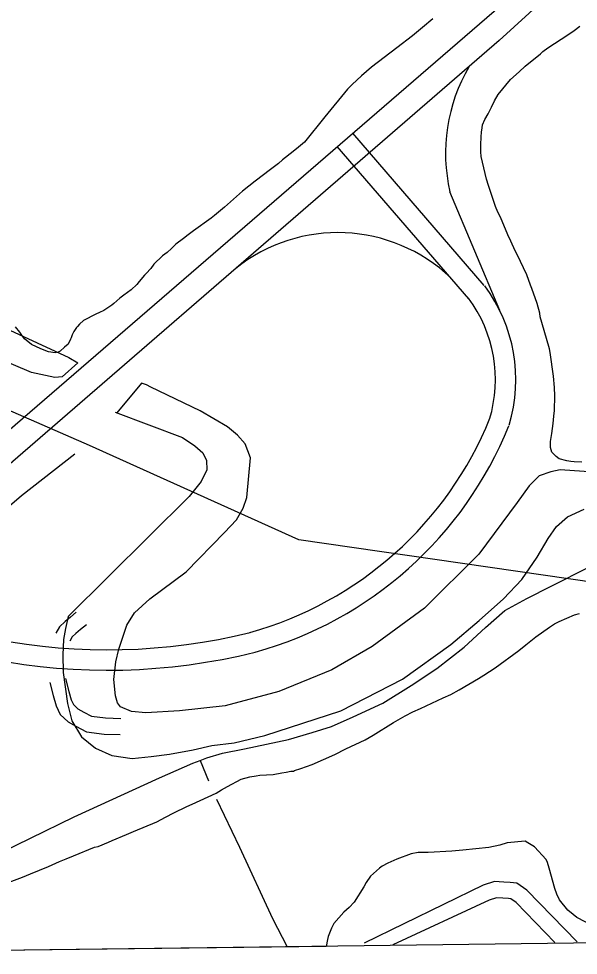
# Model space of a CAD drawing. Extents: x 3704301 to 3742427, y 506229 to 532009.
# Drawn here: x 3709360 to 3710402, y 511646 to 513390 of the extents above; entities that cross this region are included whole.
import ezdxf

# ---------------------------------------------------------------- set-up
doc = ezdxf.new("R2010")
doc.units = 0
for name, color, linetype in [('V-GRID-FRAM', 7, 'Continuous'), ('V-LEVE-TOET', 7, 'Continuous'), ('V-ROAD-CNTR', 7, 'Continuous'), ('V-SITE-VEGE', 7, 'Continuous'), ('V-TOPO-BNDY', 7, 'Continuous'), ('V-TOPO-SHOR', 7, 'Continuous')]:
    doc.layers.add(name, color=color, linetype=linetype)

msp = doc.modelspace()

# ---------------------------------------------------------------- linework, layer by layer
at = {"layer": 'V-GRID-FRAM'}
msp.add_lwpolyline([(3708355.7, 529827.8), (3740022.4, 530214.7), (3740252.5, 512033.3), (3708569.9, 511646.2), (3708355.7, 529827.8)], dxfattribs=at)
at = {"layer": 'V-LEVE-TOET'}
for points in [[(3708552.3, 513142.5), (3708656.2, 513107.7), (3709258.1, 512849.3), (3709453.3, 512759.6), (3709470.2, 512749.6), (3709440.8, 512723.7), (3709427.2, 512722.1), (3709383.7, 512731.8), (3708553, 513085.6)], [(3710538.8, 512538.7), (3710368.1, 512550.3), (3710350.4, 512546.3), (3710329.1, 512539.3), (3710310, 512520.7), (3710287.6, 512489.6), (3710216.6, 512393.5), (3710115.4, 512292.6), (3710018, 512221.3), (3709942.9, 512177.6), (3709844.3, 512137.5), (3709744.5, 512111), (3709659.3, 512101.2), (3709596.4, 512097.8), (3709569.8, 512100), (3709549.4, 512108.6), (3709544.1, 512116.3), (3709539.9, 512129.5), (3709537.2, 512159.7), (3709540.6, 512192.8), (3709546.2, 512216.3), (3709561, 512260.7), (3709575.2, 512283.9), (3709604, 512310.3), (3709671.7, 512360.3), (3709743.1, 512433.3), (3709765.3, 512457.3), (3709777.5, 512479.1), (3709784.5, 512498.5), (3709791.5, 512572.8), (3709781.2, 512598.7), (3709767.5, 512615.1), (3709748.3, 512630.2), (3709697.9, 512660.2), (3709606, 512704.4), (3709597.6, 512708.7), (3709588.6, 512711.9), (3709542.3, 512656.3)], [(3709539.4, 512657.4), (3709664.8, 512610.3), (3709687.6, 512595.2), (3709702.8, 512581.7), (3709709.5, 512567.4), (3709710, 512550.3), (3709699.4, 512528.5), (3709677, 512500.4), (3709451.8, 512277.2), (3709447.2, 512254.7), (3709443.1, 512234.2), (3709441.9, 512205.5), (3709442.5, 512172.8), (3709450.5, 512114.8), (3709458.7, 512082.9), (3709476.5, 512052.8), (3709502.6, 512032), (3709533.4, 512018.1), (3709571.4, 512012.5), (3709606.2, 512016.6), (3709640.5, 512020.7), (3709684.5, 512028.6), (3709719.4, 512036.7), (3709761.3, 512041.6), (3709817.9, 512055.2), (3709959.5, 512101.7), (3710074.7, 512160.5), (3710164.4, 512224.9), (3710217.3, 512269.8), (3710262.7, 512309.8), (3710296.3, 512346.1), (3710325.1, 512387.6), (3710345.6, 512422.2), (3710361.3, 512444.9), (3710381.4, 512463), (3710412.4, 512477.2)]]:
    msp.add_lwpolyline(points, dxfattribs=at)
at = {"layer": 'V-ROAD-CNTR'}
for points in [[(3709020.8, 512347), (3710522.4, 513644.6), (3710803.6, 513881.9), (3710631.9, 513694.3), (3710254.4, 513349.9), (3709066.8, 512321.6)], [(3710226.7, 512893.8), (3709981.7, 513177.3)], [(3710198, 512869), (3709953, 513152.5)], [(3710255.6, 512846.8), (3710162.6, 513067.8)], [(3709467, 512284.9), (3709456.2, 512276), (3709446.3, 512267.8), (3709435.6, 512257.7), (3709429, 512245.8)], [(3709486, 512261.6), (3709475.2, 512252.9), (3709466.2, 512245.3), (3709459.6, 512239.1), (3709455.3, 512231.4)], [(3709446.9, 512161.6), (3709453, 512137.7), (3709457.7, 512121.6), (3709461.8, 512113.1), (3709470.2, 512105.4), (3709481.1, 512098.8), (3709495.3, 512091.4), (3709521.3, 512088.1), (3709549.8, 512087.2)], [(3709417.8, 512154.2), (3709424, 512129.8), (3709429.6, 512110.8), (3709437.3, 512094.8), (3709452.2, 512081.2), (3709466.4, 512072.6), (3709486.2, 512062.3), (3709518.9, 512058.1), (3709548.9, 512057.3)], [(3710399.3, 511671.4), (3710305.7, 511767.3), (3710287.4, 511780.3), (3710274.7, 511781.7), (3710263, 511782.5), (3710245.6, 511783.6), (3710224.5, 511776.8), (3710003.2, 511668.6)], [(3710357.8, 511669.7), (3710286.1, 511744.4), (3710276.3, 511751.3), (3710272, 511751.8), (3710260.9, 511752.6), (3710249.4, 511753.3), (3710235.8, 511748.9), (3710056.1, 511665.6)]]:
    msp.add_lwpolyline(points, dxfattribs=at)
for centre, radius, start, end in [((3710475.2, 513139.6), 320.7, 149.726, 192.9424), ((3709954.2, 512687.5), 304.5, 46.3236, 128.6973), ((3709993.1, 512718.2), 292.3, 343.1761, 36.6669), ((3709993.1, 512718.2), 254.3, 343.1761, 36.6669), ((3709608.6, 512900.6), 678, 285.5339, 337.9599), ((3709608.6, 512900.6), 716, 285.5339, 337.9599), ((3709525.3, 513319.4), 1104.3, 234.2349, 283.9081), ((3709525.3, 513319.4), 1142.3, 234.2349, 283.9081)]:
    msp.add_arc(centre, radius, start, end, dxfattribs=at)
at = {"layer": 'V-SITE-VEGE'}
for p, q in [((3710130.9, 513390.4), (3710111.4, 513374.3)), ((3710092.9, 513358.7), (3710064.1, 513335.9)), ((3710111.4, 513374.3), (3710092.9, 513358.7)), ((3710064.1, 513335.9), (3710016.4, 513300.4)), ((3710016.4, 513300.4), (3709997.9, 513283.8)), ((3709997.9, 513283.8), (3709980.8, 513268.2)), ((3709972.1, 513259.4), (3709930, 513207.7)), ((3709980.8, 513268.2), (3709972.1, 513259.4)), ((3709930, 513207.7), (3709892, 513160.5)), ((3709880.7, 513151.2), (3709870.9, 513142.9)), ((3709892, 513160.5), (3709880.7, 513151.2)), ((3709870.9, 513142.9), (3709850.9, 513127.4)), ((3709843.7, 513121), (3709828.8, 513109.9)), ((3709850.9, 513127.4), (3709843.7, 513121)), ((3709828.8, 513109.9), (3709800.1, 513088)), ((3709800.1, 513088), (3709776.4, 513069.5)), ((3709776.4, 513069.5), (3709743, 513039.3)), ((3709743, 513039.3), (3709724.4, 513024.2)), ((3709718.3, 513018.8), (3709685, 512995.1)), ((3709724.4, 513024.2), (3709718.3, 513018.8)), ((3709685, 512995.1), (3709675.2, 512987.8)), ((3709666.5, 512981), (3709652.6, 512970.8)), ((3709675.2, 512987.8), (3709666.5, 512981)), ((3709644.4, 512962.5), (3709636.2, 512954.8)), ((3709647.5, 512965.4), (3709644.4, 512962.5)), ((3709652.6, 512970.8), (3709647.5, 512965.4)), ((3709627.5, 512948.7), (3709611.7, 512933.2)), ((3709636.2, 512954.8), (3709627.5, 512948.7)), ((3709605.6, 512925.4), (3709597.4, 512916.1)), ((3709611.7, 512933.2), (3709605.6, 512925.4)), ((3709594.1, 512913), (3709584.2, 512901.1)), ((3709597.4, 512916.1), (3709594.1, 512913)), ((3709579.8, 512895.4), (3709569.4, 512885.6)), ((3709584.2, 512901.1), (3709579.8, 512895.4)), ((3709555.3, 512875.4), (3709548.2, 512869.8)), ((3709569.4, 512885.6), (3709555.3, 512875.4)), ((3709533.5, 512857), (3709518.4, 512847.3)), ((3709536.8, 512860.1), (3709533.5, 512857)), ((3709548.2, 512869.8), (3709536.8, 512860.1)), ((3709503.3, 512840.4), (3709480.6, 512828.3)), ((3709510.3, 512843.3), (3709503.3, 512840.4)), ((3709518.4, 512847.3), (3709510.3, 512843.3)), ((3709473, 512821.6), (3709469.2, 512817.5)), ((3709480.6, 512828.3), (3709473, 512821.6)), ((3709362.1, 512806.9), (3709353.9, 512816.7)), ((3709366.7, 512799.3), (3709362.1, 512806.9)), ((3709459.1, 512801.9), (3709457.4, 512796.1)), ((3709462.5, 512808.1), (3709459.1, 512801.9)), ((3709467.5, 512815.4), (3709462.5, 512808.1)), ((3709469.2, 512817.5), (3709467.5, 512815.4)), ((3709370.8, 512794.4), (3709366.7, 512799.3)), ((3709383.7, 512783.4), (3709370.8, 512794.4)), ((3709401, 512775.5), (3709383.7, 512783.4)), ((3709451.7, 512784), (3709445.2, 512778.9)), ((3709456.2, 512793.5), (3709451.7, 512784)), ((3709457.4, 512796.1), (3709456.2, 512793.5)), ((3709415.2, 512770.3), (3709401, 512775.5)), ((3709427.9, 512768.3), (3709415.2, 512770.3)), ((3709433.2, 512769.7), (3709427.9, 512768.3)), ((3709437, 512771.2), (3709433.2, 512769.7)), ((3709445.2, 512778.9), (3709437, 512771.2)), ((3710365.8, 512268.1), (3710394.8, 512280.4)), ((3710394.8, 512280.4), (3710403.9, 512282.6)), ((3710348, 512257.5), (3710357.2, 512263.3)), ((3710357.2, 512263.3), (3710365.8, 512268.1)), ((3710322.8, 512239), (3710348, 512257.5)), ((3710304.3, 512224.4), (3710322.8, 512239)), ((3710246.9, 512181.2), (3710291, 512213.7)), ((3710291, 512213.7), (3710304.3, 512224.4)), ((3710225.9, 512167.7), (3710246.9, 512181.2)), ((3710179.9, 512140.3), (3710215.7, 512161.5)), ((3710215.7, 512161.5), (3710225.9, 512167.7)), ((3710164.6, 512131.6), (3710179.9, 512140.3)), ((3710107.6, 512106), (3710150.4, 512125.5)), ((3710150.4, 512125.5), (3710164.6, 512131.6)), ((3710093.4, 512099.4), (3710107.6, 512106)), ((3710057.6, 512079.7), (3710079.1, 512092.2)), ((3710079.1, 512092.2), (3710093.4, 512099.4)), ((3710019.8, 512056.1), (3710057.6, 512079.7)), ((3710005, 512047.4), (3710019.8, 512056.1)), ((3709968.8, 512030.8), (3710005, 512047.4)), ((3709906.2, 512001.3), (3709948.5, 512020.3)), ((3709948.5, 512020.3), (3709968.8, 512030.8)), ((3709884.9, 511994.3), (3709906.2, 512001.3)), ((3709790, 511978.3), (3709802.1, 511980.4)), ((3709802.1, 511980.4), (3709808.6, 511981.3)), ((3709808.6, 511981.3), (3709833.8, 511983.1)), ((3709833.8, 511983.1), (3709849.5, 511985.7)), ((3709849.5, 511985.7), (3709857.6, 511987.5)), ((3709857.6, 511987.5), (3709866.7, 511989.3)), ((3709866.7, 511989.3), (3709871.2, 511989.2)), ((3709871.2, 511989.2), (3709873.2, 511990.1)), ((3709873.2, 511990.1), (3709884.9, 511994.3)), ((3709748.3, 511960.3), (3709774.3, 511974.2)), ((3709774.3, 511974.2), (3709790, 511978.3)), ((3709697.8, 511934.5), (3709727.3, 511947.8)), ((3709727.3, 511947.8), (3709737.5, 511954)), ((3709737.5, 511954), (3709748.3, 511960.3)), ((3709683, 511927.3), (3709697.8, 511934.5)), ((3709633.1, 511903.5), (3709648.9, 511911.6)), ((3709648.9, 511911.6), (3709672.9, 511923.1)), ((3709672.9, 511923.1), (3709683, 511927.3)), ((3709573.6, 511876.9), (3709616.8, 511894.9)), ((3709616.8, 511894.9), (3709633.1, 511903.5)), ((3709560.8, 511870.8), (3709573.6, 511876.9)), ((3709526.8, 511856.6), (3709533.9, 511859.9)), ((3709533.9, 511859.9), (3709560.8, 511870.8)), ((3710302.6, 511858.5), (3710269.3, 511855.3)), ((3710307.6, 511855.8), (3710302.6, 511858.5)), ((3709461.7, 511831.2), (3709500.9, 511847.2)), ((3709500.9, 511847.2), (3709507.5, 511849)), ((3709507.5, 511849), (3709526.8, 511856.6)), ((3710187, 511842), (3710166.4, 511840)), ((3710235.4, 511846.7), (3710187, 511842)), ((3710255.7, 511851.2), (3710235.4, 511846.7)), ((3710269.3, 511855.3), (3710255.7, 511851.2)), ((3710319.9, 511848), (3710307.6, 511855.8)), ((3710341.9, 511824.7), (3710319.9, 511848)), ((3709435.8, 511820.8), (3709448.5, 511826)), ((3709448.5, 511826), (3709461.7, 511831.2)), ((3710063.9, 511825.1), (3710047.1, 511818)), ((3710090.3, 511835), (3710063.9, 511825.1)), ((3710103.5, 511837.7), (3710090.3, 511835)), ((3710122.1, 511837.7), (3710103.5, 511837.7)), ((3710166.4, 511840), (3710122.1, 511837.7)), ((3710344.3, 511819.1), (3710341.9, 511824.7)), ((3709381.9, 511798.1), (3709415.5, 511811.3)), ((3709415.5, 511811.3), (3709435.8, 511820.8)), ((3710031.8, 511808.4), (3710014.8, 511793.3)), ((3710036.4, 511812.3), (3710031.8, 511808.4)), ((3710047.1, 511818), (3710036.4, 511812.3)), ((3710347.5, 511808.5), (3710344.3, 511819.1)), ((3710358.1, 511770.5), (3710347.5, 511808.5)), ((3709341.8, 511782.1), (3709366.7, 511791.5)), ((3709366.7, 511791.5), (3709381.9, 511798.1)), ((3710014.8, 511793.3), (3710006.9, 511781.9)), ((3710002.7, 511773.5), (3709984.3, 511744.8)), ((3710006.9, 511781.9), (3710002.7, 511773.5)), ((3710361.8, 511759.9), (3710358.1, 511770.5)), ((3710366.6, 511749.7), (3710361.8, 511759.9)), ((3709984.3, 511744.8), (3709975, 511735)), ((3710382.1, 511730.2), (3710366.6, 511749.7)), ((3709965.2, 511726.2), (3709946.6, 511705.1)), ((3709975, 511735), (3709965.2, 511726.2)), ((3710392, 511722.4), (3710382.1, 511730.2)), ((3710398.9, 511716.6), (3710392, 511722.4)), ((3709946.6, 511705.1), (3709942.3, 511696.7)), ((3710428.6, 511700.8), (3710398.9, 511716.6)), ((3709942.3, 511696.7), (3709935.9, 511681.2)), ((3709934.7, 511675.7), (3709932.3, 511662.8)), ((3709935.9, 511681.2), (3709934.7, 511675.7)), ((3709932.3, 511662.8), (3709065.3, 511652.2))]:
    msp.add_line(p, q, dxfattribs=at)
msp.add_lwpolyline([(3710408, 512564.6), (3710393.9, 512565), (3710387.9, 512565.6), (3710380.4, 512566.8), (3710365.9, 512570.7), (3710360.5, 512574.9), (3710352.6, 512583.1), (3710349.9, 512591.8), (3710350.1, 512602.8), (3710352.6, 512617.8), (3710354.6, 512636.4), (3710356.4, 512650.4), (3710357.2, 512660.5), (3710358, 512688.1), (3710357.4, 512703.7), (3710355.4, 512724.9), (3710349.6, 512768.8), (3710348.2, 512775.3), (3710342.7, 512795.1), (3710330.7, 512835.1), (3710329.9, 512842.2), (3710324.8, 512859.9), (3710315, 512887.8), (3710312.7, 512893.9), (3710305.7, 512913.7), (3710287.6, 512951.4), (3710284.2, 512958), (3710276.2, 512976.4), (3710270.4, 512988.1), (3710256.7, 513020.6), (3710252, 513030.3), (3710247.7, 513040.5), (3710234.7, 513080), (3710231, 513091.7), (3710221, 513133.7), (3710220.3, 513142.2), (3710220.1, 513155.3), (3710221, 513170.4), (3710221.7, 513178.9), (3710223, 513187.4), (3710223.1, 513192.5), (3710227.9, 513202.9), (3710233.7, 513213.3), (3710240.1, 513225.7), (3710245.4, 513237.6), (3710252.3, 513249.5), (3710275.2, 513277.5), (3710291.6, 513291.7), (3710303, 513301.9), (3710331.2, 513325.3), (3710335.9, 513329.2), (3710345.1, 513336), (3710382.5, 513360.6), (3710393.7, 513368.4), (3710404.5, 513376.7)], dxfattribs=at)
at = {"layer": 'V-TOPO-BNDY'}
msp.add_lwpolyline([(3717833.4, 511759.4), (3716282.7, 512464.2), (3712071, 513015.8), (3710790.9, 512288), (3709881.7, 512419.6), (3709491.4, 512595.4), (3708839.8, 512879.9), (3708554.4, 512966.9)], dxfattribs=at)
at = {"layer": 'V-TOPO-SHOR'}
msp.add_line((3709697.6, 512009), (3709713.5, 511971.2), dxfattribs=at)
for points in [[(3709464.1, 512579.7), (3709365.1, 512501.7), (3709258.6, 512410.6), (3709161, 512326.4), (3709018.2, 512204.8), (3708881, 512080.6), (3708763.6, 511979.2), (3708677.2, 511918)], [(3708942, 511650.7), (3708978.6, 511668.7), (3709135.3, 511743.4), (3709299.7, 511824.3), (3709463, 511904), (3709622, 511976.9), (3709684, 512003.9), (3709697.6, 512009), (3709710, 512013.7), (3709739.4, 512022.3), (3709780.5, 512030.5), (3709862.1, 512048.2), (3709906.2, 512061.1), (3709942.1, 512072.4), (3709982.3, 512090), (3710037.9, 512115.4), (3710090.7, 512148.4), (3710138.3, 512180.4), (3710188.9, 512220), (3710229, 512256.9), (3710264.9, 512288), (3710305.8, 512310.9), (3710351.3, 512333.6), (3710422.3, 512369.7)], [(3709728.4, 511937), (3709771, 511847.7), (3709832.2, 511714.7), (3709859.8, 511661.9)]]:
    msp.add_lwpolyline(points, dxfattribs=at)

doc.saveas('drawing.dxf')
